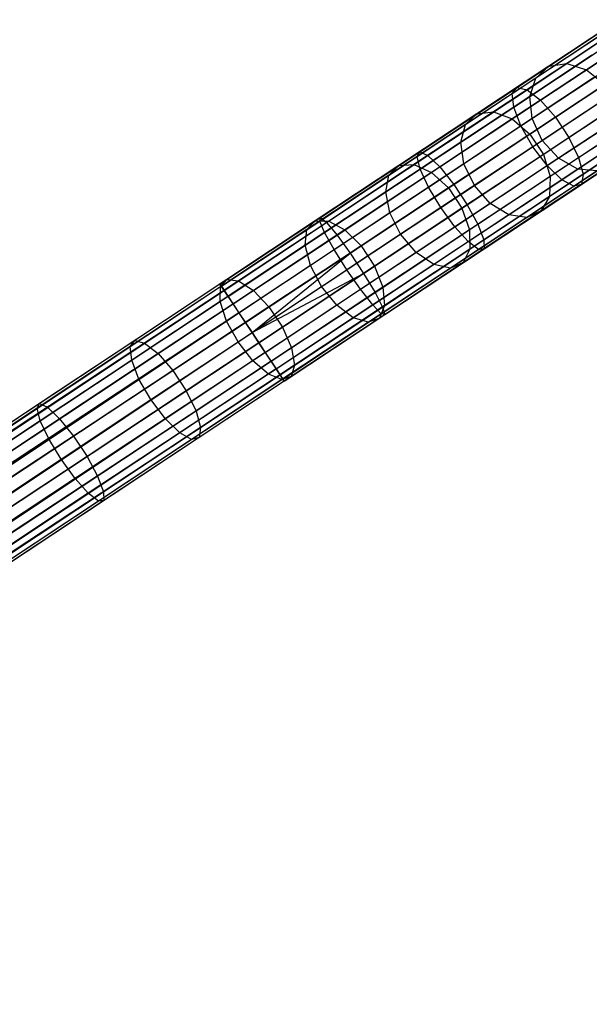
# Model space of a CAD drawing. Extents: x -189 to 189, y -189 to 189.
# Tile 560 of 591: x 136 to 146, y 82 to 98. Entities that reach past the tile are written whole.
import ezdxf

# ---------------------------------------------------------------- set-up
doc = ezdxf.new("R2010")
doc.units = 0
doc.header["$LTSCALE"] = 25.4
doc.layers.get('0').update_dxf_attribs({"linetype": 'CONTINUOUS'})

# ---------------------------------------------------------------- blocks, each defined once
blk = doc.blocks.new('CAMELEON-KENAI-C-12244_STL')
at = {"color": 0}
for p, q in [((144.979, 97.262, -10.339), (146.588, 98.328, -11.063)), ((144.979, 97.262, -10.339), (146.588, 98.328, -11.063)), ((145.15, 97.221, -9.962), (146.79, 98.308, -10.7)), ((145.15, 97.221, -9.962), (146.79, 98.308, -10.7)), ((146.627, 98.354, -151.988), (145.521, 97.621, -153.499)), ((146.627, 98.354, -151.988), (145.521, 97.621, -153.499)), ((146.956, 98.418, -152.234), (145.829, 97.671, -153.775)), ((146.956, 98.418, -152.234), (145.829, 97.671, -153.775)), ((147.312, 98.32, -152.425), (146.167, 97.561, -153.99)), ((147.312, 98.32, -152.425), (146.167, 97.561, -153.99)), ((144.899, 97.157, -10.733), (146.474, 98.2, -11.442)), ((144.899, 97.157, -10.733), (146.474, 98.2, -11.442)), ((146.381, 98.139, -151.731), (145.298, 97.421, -153.211)), ((146.381, 98.139, -151.731), (145.298, 97.421, -153.211)), ((145.382, 97.041, -9.668), (147.046, 98.144, -10.417)), ((145.382, 97.041, -9.668), (147.046, 98.144, -10.417)), ((144.923, 96.923, -11.077), (146.469, 97.948, -11.772)), ((144.923, 96.923, -11.077), (146.469, 97.948, -11.772)), ((146.26, 97.809, -151.507), (145.197, 97.105, -152.961)), ((146.26, 97.809, -151.507), (145.197, 97.105, -152.961)), ((145.634, 96.752, -9.507), (147.313, 97.864, -10.262)), ((145.634, 96.752, -9.507), (147.313, 97.864, -10.262)), ((145.521, 97.621, -153.499), (144.295, 96.809, -154.871)), ((145.521, 97.621, -153.499), (144.295, 96.809, -154.871)), ((145.829, 97.671, -153.775), (144.579, 96.842, -155.173)), ((145.829, 97.671, -153.775), (144.579, 96.842, -155.173)), ((145.047, 96.602, -11.309), (146.574, 97.614, -11.997)), ((145.047, 96.602, -11.309), (146.574, 97.614, -11.997)), ((145.298, 97.421, -153.211), (145.521, 97.621, -153.499)), ((145.298, 97.421, -153.211), (145.521, 97.621, -153.499)), ((145.521, 97.621, -153.499), (145.829, 97.671, -153.775)), ((145.521, 97.621, -153.499), (145.829, 97.671, -153.775)), ((145.829, 97.671, -153.775), (146.167, 97.561, -153.99)), ((145.829, 97.671, -153.775), (146.167, 97.561, -153.99)), ((145.298, 97.421, -153.211), (144.097, 96.625, -154.555)), ((145.298, 97.421, -153.211), (144.097, 96.625, -154.555)), ((146.167, 97.561, -153.99), (144.899, 96.721, -155.409)), ((146.167, 97.561, -153.99), (144.899, 96.721, -155.409)), ((145.197, 97.105, -152.961), (145.298, 97.421, -153.211)), ((145.197, 97.105, -152.961), (145.298, 97.421, -153.211)), ((146.287, 97.423, -151.356), (145.237, 96.728, -152.79)), ((146.287, 97.423, -151.356), (145.237, 96.728, -152.79)), ((145.864, 96.406, -9.507), (147.542, 97.518, -10.262)), ((145.864, 96.406, -9.507), (147.542, 97.518, -10.262)), ((146.167, 97.561, -153.99), (146.479, 97.312, -154.108)), ((146.167, 97.561, -153.99), (146.479, 97.312, -154.108)), ((143.318, 96.161, -9.817), (144.979, 97.262, -10.339)), ((143.318, 96.161, -9.817), (144.979, 97.262, -10.339)), ((144.899, 97.157, -10.733), (144.979, 97.262, -10.339)), ((144.899, 97.157, -10.733), (144.979, 97.262, -10.339)), ((144.979, 97.262, -10.339), (145.15, 97.221, -9.962)), ((144.979, 97.262, -10.339), (145.15, 97.221, -9.962)), ((146.479, 97.312, -154.108), (145.199, 96.464, -155.539)), ((146.479, 97.312, -154.108), (145.199, 96.464, -155.539)), ((146.77, 97.255, -12.076), (145.25, 96.248, -11.392)), ((146.77, 97.255, -12.076), (145.25, 96.248, -11.392)), ((143.272, 96.078, -10.222), (144.899, 97.157, -10.733)), ((143.272, 96.078, -10.222), (144.899, 97.157, -10.733)), ((143.456, 96.098, -9.43), (145.15, 97.221, -9.962)), ((143.456, 96.098, -9.43), (145.15, 97.221, -9.962)), ((145.197, 97.105, -152.961), (144.019, 96.324, -154.279)), ((145.197, 97.105, -152.961), (144.019, 96.324, -154.279)), ((144.923, 96.923, -11.077), (144.899, 97.157, -10.733)), ((144.923, 96.923, -11.077), (144.899, 97.157, -10.733)), ((145.15, 97.221, -9.962), (145.382, 97.041, -9.668)), ((145.15, 97.221, -9.962), (145.382, 97.041, -9.668)), ((145.237, 96.728, -152.79), (145.197, 97.105, -152.961)), ((145.237, 96.728, -152.79), (145.197, 97.105, -152.961)), ((146.031, 96.061, -9.668), (147.696, 97.164, -10.417)), ((146.031, 96.061, -9.668), (147.696, 97.164, -10.417)), ((143.325, 95.864, -10.574), (144.923, 96.923, -11.077)), ((143.325, 95.864, -10.574), (144.923, 96.923, -11.077)), ((143.662, 95.901, -9.127), (145.382, 97.041, -9.668)), ((143.662, 95.901, -9.127), (145.382, 97.041, -9.668)), ((145.047, 96.602, -11.309), (144.923, 96.923, -11.077)), ((145.047, 96.602, -11.309), (144.923, 96.923, -11.077)), ((145.382, 97.041, -9.668), (145.634, 96.752, -9.507)), ((145.382, 97.041, -9.668), (145.634, 96.752, -9.507)), ((145.41, 96.354, -152.73), (146.455, 97.047, -151.302)), ((145.41, 96.354, -152.73), (146.455, 97.047, -151.302)), ((146.708, 96.965, -154.108), (145.429, 96.117, -155.539)), ((146.708, 96.965, -154.108), (145.429, 96.117, -155.539)), ((145.496, 95.924, -11.309), (147.023, 96.935, -11.997)), ((145.496, 95.924, -11.309), (147.023, 96.935, -11.997)), ((144.295, 96.809, -154.871), (142.961, 95.925, -156.089)), ((144.295, 96.809, -154.871), (142.961, 95.925, -156.089)), ((144.579, 96.842, -155.173), (143.219, 95.941, -156.415)), ((144.579, 96.842, -155.173), (143.219, 95.941, -156.415)), ((143.901, 95.604, -8.961), (145.634, 96.752, -9.507)), ((143.901, 95.604, -8.961), (145.634, 96.752, -9.507)), ((144.097, 96.625, -154.555), (144.295, 96.809, -154.871)), ((144.097, 96.625, -154.555), (144.295, 96.809, -154.871)), ((144.295, 96.809, -154.871), (144.579, 96.842, -155.173)), ((144.295, 96.809, -154.871), (144.579, 96.842, -155.173)), ((144.579, 96.842, -155.173), (144.899, 96.721, -155.409)), ((144.579, 96.842, -155.173), (144.899, 96.721, -155.409)), ((145.634, 96.752, -9.507), (145.864, 96.406, -9.507)), ((145.634, 96.752, -9.507), (145.864, 96.406, -9.507)), ((146.736, 96.745, -151.356), (145.686, 96.049, -152.79)), ((146.736, 96.745, -151.356), (145.686, 96.049, -152.79)), ((146.107, 95.777, -9.962), (147.747, 96.864, -10.7)), ((146.107, 95.777, -9.962), (147.747, 96.864, -10.7)), ((144.097, 96.625, -154.555), (142.791, 95.76, -155.747)), ((144.097, 96.625, -154.555), (142.791, 95.76, -155.747)), ((143.47, 95.557, -10.814), (145.047, 96.602, -11.309)), ((143.47, 95.557, -10.814), (145.047, 96.602, -11.309)), ((144.899, 96.721, -155.409), (143.518, 95.806, -156.67)), ((144.899, 96.721, -155.409), (143.518, 95.806, -156.67)), ((144.019, 96.324, -154.279), (144.097, 96.625, -154.555)), ((144.019, 96.324, -154.279), (144.097, 96.625, -154.555)), ((145.237, 96.728, -152.79), (144.073, 95.956, -154.092)), ((145.237, 96.728, -152.79), (144.073, 95.956, -154.092)), ((144.899, 96.721, -155.409), (145.199, 96.464, -155.539)), ((144.899, 96.721, -155.409), (145.199, 96.464, -155.539)), ((145.25, 96.248, -11.392), (145.047, 96.602, -11.309)), ((145.25, 96.248, -11.392), (145.047, 96.602, -11.309)), ((145.41, 96.354, -152.73), (145.237, 96.728, -152.79)), ((145.41, 96.354, -152.73), (145.237, 96.728, -152.79)), ((146.817, 96.581, -153.99), (145.548, 95.741, -155.409)), ((146.817, 96.581, -153.99), (145.548, 95.741, -155.409)), ((145.744, 95.684, -11.077), (147.29, 96.709, -11.772)), ((145.744, 95.684, -11.077), (147.29, 96.709, -11.772)), ((145.95, 95.571, -10.733), (147.525, 96.615, -11.442)), ((145.95, 95.571, -10.733), (147.525, 96.615, -11.442)), ((146.078, 95.604, -10.339), (147.686, 96.67, -11.063)), ((146.078, 95.604, -10.339), (147.686, 96.67, -11.063)), ((145.199, 96.464, -155.539), (143.807, 95.542, -156.809)), ((145.199, 96.464, -155.539), (143.807, 95.542, -156.809)), ((145.199, 96.464, -155.539), (145.429, 96.117, -155.539)), ((145.199, 96.464, -155.539), (145.429, 96.117, -155.539)), ((147.081, 96.57, -151.507), (146.018, 95.866, -152.961)), ((147.081, 96.57, -151.507), (146.018, 95.866, -152.961)), ((144.019, 96.324, -154.279), (142.736, 95.474, -155.45)), ((144.019, 96.324, -154.279), (142.736, 95.474, -155.45)), ((145.25, 96.248, -11.392), (143.68, 95.208, -10.898)), ((145.25, 96.248, -11.392), (143.68, 95.208, -10.898)), ((144.073, 95.956, -154.092), (144.019, 96.324, -154.279)), ((144.073, 95.956, -154.092), (144.019, 96.324, -154.279)), ((144.13, 95.257, -8.961), (145.864, 96.406, -9.507)), ((144.13, 95.257, -8.961), (145.864, 96.406, -9.507)), ((144.251, 95.586, -154.026), (145.41, 96.354, -152.73)), ((144.251, 95.586, -154.026), (145.41, 96.354, -152.73)), ((145.496, 95.924, -11.309), (145.25, 96.248, -11.392)), ((145.496, 95.924, -11.309), (145.25, 96.248, -11.392)), ((145.686, 96.049, -152.79), (145.41, 96.354, -152.73)), ((145.686, 96.049, -152.79), (145.41, 96.354, -152.73)), ((145.864, 96.406, -9.507), (146.031, 96.061, -9.668)), ((145.864, 96.406, -9.507), (146.031, 96.061, -9.668)), ((141.609, 94.977, -9.912), (143.272, 96.078, -10.222)), ((141.609, 94.977, -9.912), (143.272, 96.078, -10.222)), ((141.62, 95.036, -9.501), (143.318, 96.161, -9.817)), ((141.62, 95.036, -9.501), (143.318, 96.161, -9.817)), ((141.725, 94.952, -9.108), (143.456, 96.098, -9.43)), ((141.725, 94.952, -9.108), (143.456, 96.098, -9.43)), ((143.272, 96.078, -10.222), (143.318, 96.161, -9.817)), ((143.272, 96.078, -10.222), (143.318, 96.161, -9.817)), ((143.325, 95.864, -10.574), (143.272, 96.078, -10.222)), ((143.325, 95.864, -10.574), (143.272, 96.078, -10.222)), ((143.318, 96.161, -9.817), (143.456, 96.098, -9.43)), ((143.318, 96.161, -9.817), (143.456, 96.098, -9.43)), ((143.456, 96.098, -9.43), (143.662, 95.901, -9.127)), ((143.456, 96.098, -9.43), (143.662, 95.901, -9.127)), ((145.429, 96.117, -155.539), (144.037, 95.195, -156.809)), ((145.429, 96.117, -155.539), (144.037, 95.195, -156.809)), ((145.429, 96.117, -155.539), (145.548, 95.741, -155.409)), ((145.429, 96.117, -155.539), (145.548, 95.741, -155.409)), ((146.786, 96.227, -153.775), (145.536, 95.399, -155.173)), ((146.786, 96.227, -153.775), (145.536, 95.399, -155.173)), ((142.961, 95.925, -156.089), (141.533, 94.978, -157.14)), ((142.961, 95.925, -156.089), (141.533, 94.978, -157.14)), ((143.219, 95.941, -156.415), (141.762, 94.976, -157.487)), ((143.219, 95.941, -156.415), (141.762, 94.976, -157.487)), ((142.791, 95.76, -155.747), (142.961, 95.925, -156.089)), ((142.791, 95.76, -155.747), (142.961, 95.925, -156.089)), ((144.073, 95.956, -154.092), (142.806, 95.117, -155.248)), ((144.073, 95.956, -154.092), (142.806, 95.117, -155.248)), ((142.961, 95.925, -156.089), (143.219, 95.941, -156.415)), ((142.961, 95.925, -156.089), (143.219, 95.941, -156.415)), ((143.219, 95.941, -156.415), (143.518, 95.806, -156.67)), ((143.219, 95.941, -156.415), (143.518, 95.806, -156.67)), ((143.919, 94.878, -10.814), (145.496, 95.924, -11.309)), ((143.919, 94.878, -10.814), (145.496, 95.924, -11.309)), ((144.251, 95.586, -154.026), (144.073, 95.956, -154.092)), ((144.251, 95.586, -154.026), (144.073, 95.956, -154.092)), ((144.311, 94.921, -9.127), (146.031, 96.061, -9.668)), ((144.311, 94.921, -9.127), (146.031, 96.061, -9.668)), ((145.686, 96.049, -152.79), (144.522, 95.278, -154.092)), ((145.686, 96.049, -152.79), (144.522, 95.278, -154.092)), ((146.62, 95.963, -153.499), (145.394, 95.151, -154.871)), ((146.62, 95.963, -153.499), (145.394, 95.151, -154.871)), ((145.744, 95.684, -11.077), (145.496, 95.924, -11.309)), ((145.744, 95.684, -11.077), (145.496, 95.924, -11.309)), ((146.018, 95.866, -152.961), (145.686, 96.049, -152.79)), ((146.018, 95.866, -152.961), (145.686, 96.049, -152.79)), ((146.031, 96.061, -9.668), (146.107, 95.777, -9.962)), ((146.031, 96.061, -9.668), (146.107, 95.777, -9.962)), ((142.791, 95.76, -155.747), (141.391, 94.832, -156.777)), ((142.791, 95.76, -155.747), (141.391, 94.832, -156.777)), ((141.693, 94.783, -10.271), (143.325, 95.864, -10.574)), ((141.693, 94.783, -10.271), (143.325, 95.864, -10.574)), ((141.905, 94.737, -8.8), (143.662, 95.901, -9.127)), ((141.905, 94.737, -8.8), (143.662, 95.901, -9.127)), ((143.518, 95.806, -156.67), (142.039, 94.826, -157.758)), ((143.518, 95.806, -156.67), (142.039, 94.826, -157.758)), ((142.736, 95.474, -155.45), (142.791, 95.76, -155.747)), ((142.736, 95.474, -155.45), (142.791, 95.76, -155.747)), ((143.47, 95.557, -10.814), (143.325, 95.864, -10.574)), ((143.47, 95.557, -10.814), (143.325, 95.864, -10.574)), ((143.518, 95.806, -156.67), (143.807, 95.542, -156.809)), ((143.518, 95.806, -156.67), (143.807, 95.542, -156.809)), ((143.662, 95.901, -9.127), (143.901, 95.604, -8.961)), ((143.662, 95.901, -9.127), (143.901, 95.604, -8.961)), ((145.548, 95.741, -155.409), (144.167, 94.826, -156.67)), ((145.548, 95.741, -155.409), (144.167, 94.826, -156.67)), ((144.413, 94.655, -9.43), (146.107, 95.777, -9.962)), ((144.413, 94.655, -9.43), (146.107, 95.777, -9.962)), ((146.018, 95.866, -152.961), (144.839, 95.085, -154.279)), ((146.018, 95.866, -152.961), (144.839, 95.085, -154.279)), ((146.349, 95.835, -153.211), (145.148, 95.04, -154.555)), ((146.349, 95.835, -153.211), (145.148, 95.04, -154.555)), ((145.548, 95.741, -155.409), (145.536, 95.399, -155.173)), ((145.548, 95.741, -155.409), (145.536, 95.399, -155.173)), ((146.349, 95.835, -153.211), (146.018, 95.866, -152.961)), ((146.349, 95.835, -153.211), (146.018, 95.866, -152.961)), ((146.107, 95.777, -9.962), (146.078, 95.604, -10.339)), ((146.107, 95.777, -9.962), (146.078, 95.604, -10.339)), ((142.129, 94.43, -8.632), (143.901, 95.604, -8.961)), ((142.129, 94.43, -8.632), (143.901, 95.604, -8.961)), ((142.99, 94.751, -155.177), (144.251, 95.586, -154.026)), ((142.99, 94.751, -155.177), (144.251, 95.586, -154.026)), ((143.901, 95.604, -8.961), (144.13, 95.257, -8.961)), ((143.901, 95.604, -8.961), (144.13, 95.257, -8.961)), ((144.146, 94.625, -10.574), (145.744, 95.684, -11.077)), ((144.146, 94.625, -10.574), (145.744, 95.684, -11.077)), ((144.522, 95.278, -154.092), (144.251, 95.586, -154.026)), ((144.522, 95.278, -154.092), (144.251, 95.586, -154.026)), ((144.322, 94.493, -10.222), (145.95, 95.571, -10.733)), ((144.322, 94.493, -10.222), (145.95, 95.571, -10.733)), ((144.416, 94.503, -9.817), (146.078, 95.604, -10.339)), ((144.416, 94.503, -9.817), (146.078, 95.604, -10.339)), ((145.95, 95.571, -10.733), (145.744, 95.684, -11.077)), ((145.95, 95.571, -10.733), (145.744, 95.684, -11.077)), ((146.078, 95.604, -10.339), (145.95, 95.571, -10.733)), ((146.078, 95.604, -10.339), (145.95, 95.571, -10.733)), ((142.736, 95.474, -155.45), (141.362, 94.564, -156.461)), ((142.736, 95.474, -155.45), (141.362, 94.564, -156.461)), ((141.858, 94.489, -10.514), (143.47, 95.557, -10.814)), ((141.858, 94.489, -10.514), (143.47, 95.557, -10.814)), ((143.807, 95.542, -156.809), (142.316, 94.554, -157.907)), ((143.807, 95.542, -156.809), (142.316, 94.554, -157.907)), ((142.806, 95.117, -155.248), (142.736, 95.474, -155.45)), ((142.806, 95.117, -155.248), (142.736, 95.474, -155.45)), ((143.68, 95.208, -10.898), (143.47, 95.557, -10.814)), ((143.68, 95.208, -10.898), (143.47, 95.557, -10.814)), ((143.807, 95.542, -156.809), (144.037, 95.195, -156.809)), ((143.807, 95.542, -156.809), (144.037, 95.195, -156.809)), ((145.536, 95.399, -155.173), (144.175, 94.497, -156.415)), ((145.536, 95.399, -155.173), (144.175, 94.497, -156.415)), ((145.536, 95.399, -155.173), (145.394, 95.151, -154.871)), ((145.536, 95.399, -155.173), (145.394, 95.151, -154.871)), ((142.359, 94.083, -8.632), (144.13, 95.257, -8.961)), ((142.359, 94.083, -8.632), (144.13, 95.257, -8.961)), ((144.522, 95.278, -154.092), (143.256, 94.439, -155.248)), ((144.522, 95.278, -154.092), (143.256, 94.439, -155.248)), ((144.13, 95.257, -8.961), (144.311, 94.921, -9.127)), ((144.13, 95.257, -8.961), (144.311, 94.921, -9.127)), ((144.839, 95.085, -154.279), (144.522, 95.278, -154.092)), ((144.839, 95.085, -154.279), (144.522, 95.278, -154.092)), ((142.806, 95.117, -155.248), (141.45, 94.218, -156.247)), ((142.806, 95.117, -155.248), (141.45, 94.218, -156.247)), ((143.68, 95.208, -10.898), (142.075, 94.145, -10.6)), ((143.68, 95.208, -10.898), (142.075, 94.145, -10.6)), ((144.037, 95.195, -156.809), (142.546, 94.207, -157.907)), ((144.037, 95.195, -156.809), (142.546, 94.207, -157.907)), ((142.99, 94.751, -155.177), (142.806, 95.117, -155.248)), ((142.99, 94.751, -155.177), (142.806, 95.117, -155.248)), ((144.839, 95.085, -154.279), (143.557, 94.235, -155.45)), ((144.839, 95.085, -154.279), (143.557, 94.235, -155.45)), ((143.919, 94.878, -10.814), (143.68, 95.208, -10.898)), ((143.919, 94.878, -10.814), (143.68, 95.208, -10.898)), ((144.037, 95.195, -156.809), (144.167, 94.826, -156.67)), ((144.037, 95.195, -156.809), (144.167, 94.826, -156.67)), ((145.394, 95.151, -154.871), (144.06, 94.267, -156.089)), ((145.394, 95.151, -154.871), (144.06, 94.267, -156.089)), ((145.148, 95.04, -154.555), (144.839, 95.085, -154.279)), ((145.148, 95.04, -154.555), (144.839, 95.085, -154.279)), ((145.394, 95.151, -154.871), (145.148, 95.04, -154.555)), ((145.394, 95.151, -154.871), (145.148, 95.04, -154.555)), ((139.905, 93.9, -9.395), (141.62, 95.036, -9.501)), ((139.905, 93.9, -9.395), (141.62, 95.036, -9.501)), ((139.929, 93.863, -9.809), (141.609, 94.977, -9.912)), ((139.929, 93.863, -9.809), (141.609, 94.977, -9.912)), ((139.976, 93.792, -9), (141.725, 94.952, -9.108)), ((139.976, 93.792, -9), (141.725, 94.952, -9.108)), ((141.533, 94.978, -157.14), (140.023, 93.978, -158.015)), ((141.533, 94.978, -157.14), (140.023, 93.978, -158.015)), ((141.762, 94.976, -157.487), (140.223, 93.956, -158.38)), ((141.762, 94.976, -157.487), (140.223, 93.956, -158.38)), ((141.391, 94.832, -156.777), (141.533, 94.978, -157.14)), ((141.391, 94.832, -156.777), (141.533, 94.978, -157.14)), ((141.533, 94.978, -157.14), (141.762, 94.976, -157.487)), ((141.533, 94.978, -157.14), (141.762, 94.976, -157.487)), ((141.609, 94.977, -9.912), (141.62, 95.036, -9.501)), ((141.609, 94.977, -9.912), (141.62, 95.036, -9.501)), ((141.693, 94.783, -10.271), (141.609, 94.977, -9.912)), ((141.693, 94.783, -10.271), (141.609, 94.977, -9.912)), ((141.62, 95.036, -9.501), (141.725, 94.952, -9.108)), ((141.62, 95.036, -9.501), (141.725, 94.952, -9.108)), ((141.725, 94.952, -9.108), (141.905, 94.737, -8.8)), ((141.725, 94.952, -9.108), (141.905, 94.737, -8.8)), ((141.762, 94.976, -157.487), (142.039, 94.826, -157.758)), ((141.762, 94.976, -157.487), (142.039, 94.826, -157.758)), ((142.555, 93.757, -8.8), (144.311, 94.921, -9.127)), ((142.555, 93.757, -8.8), (144.311, 94.921, -9.127)), ((145.148, 95.04, -154.555), (143.841, 94.174, -155.747)), ((145.148, 95.04, -154.555), (143.841, 94.174, -155.747)), ((144.311, 94.921, -9.127), (144.413, 94.655, -9.43)), ((144.311, 94.921, -9.127), (144.413, 94.655, -9.43)), ((141.391, 94.832, -156.777), (139.913, 93.853, -157.635)), ((141.391, 94.832, -156.777), (139.913, 93.853, -157.635)), ((140.044, 93.69, -10.169), (141.693, 94.783, -10.271)), ((140.044, 93.69, -10.169), (141.693, 94.783, -10.271)), ((140.13, 93.561, -8.691), (141.905, 94.737, -8.8)), ((140.13, 93.561, -8.691), (141.905, 94.737, -8.8)), ((142.039, 94.826, -157.758), (140.477, 93.791, -158.664)), ((142.039, 94.826, -157.758), (140.477, 93.791, -158.664)), ((141.362, 94.564, -156.461), (141.391, 94.832, -156.777)), ((141.362, 94.564, -156.461), (141.391, 94.832, -156.777)), ((141.64, 93.856, -156.171), (142.99, 94.751, -155.177)), ((141.64, 93.856, -156.171), (142.99, 94.751, -155.177)), ((141.858, 94.489, -10.514), (141.693, 94.783, -10.271)), ((141.858, 94.489, -10.514), (141.693, 94.783, -10.271)), ((141.905, 94.737, -8.8), (142.129, 94.43, -8.632)), ((141.905, 94.737, -8.8), (142.129, 94.43, -8.632)), ((142.039, 94.826, -157.758), (142.316, 94.554, -157.907)), ((142.039, 94.826, -157.758), (142.316, 94.554, -157.907)), ((142.308, 93.811, -10.514), (143.919, 94.878, -10.814)), ((142.308, 93.811, -10.514), (143.919, 94.878, -10.814)), ((144.167, 94.826, -156.67), (142.688, 93.846, -157.758)), ((144.167, 94.826, -156.67), (142.688, 93.846, -157.758)), ((143.256, 94.439, -155.248), (142.99, 94.751, -155.177)), ((143.256, 94.439, -155.248), (142.99, 94.751, -155.177)), ((144.146, 94.625, -10.574), (143.919, 94.878, -10.814)), ((144.146, 94.625, -10.574), (143.919, 94.878, -10.814)), ((144.167, 94.826, -156.67), (144.175, 94.497, -156.415)), ((144.167, 94.826, -156.67), (144.175, 94.497, -156.415)), ((141.362, 94.564, -156.461), (139.911, 93.602, -157.303)), ((141.362, 94.564, -156.461), (139.911, 93.602, -157.303)), ((141.45, 94.218, -156.247), (141.362, 94.564, -156.461)), ((141.45, 94.218, -156.247), (141.362, 94.564, -156.461)), ((142.514, 93.544, -10.271), (144.146, 94.625, -10.574)), ((142.514, 93.544, -10.271), (144.146, 94.625, -10.574)), ((142.682, 93.508, -9.108), (144.413, 94.655, -9.43)), ((142.682, 93.508, -9.108), (144.413, 94.655, -9.43)), ((144.322, 94.493, -10.222), (144.146, 94.625, -10.574)), ((144.322, 94.493, -10.222), (144.146, 94.625, -10.574)), ((144.413, 94.655, -9.43), (144.416, 94.503, -9.817)), ((144.413, 94.655, -9.43), (144.416, 94.503, -9.817)), ((140.23, 93.41, -10.414), (141.858, 94.489, -10.514)), ((140.23, 93.41, -10.414), (141.858, 94.489, -10.514)), ((140.339, 93.244, -8.522), (142.129, 94.43, -8.632)), ((140.339, 93.244, -8.522), (142.129, 94.43, -8.632)), ((140.454, 93.071, -8.5), (142.129, 94.43, -8.632)), ((140.454, 93.071, -8.5), (142.129, 94.43, -8.632)), ((142.316, 94.554, -157.907), (140.742, 93.51, -158.82)), ((142.316, 94.554, -157.907), (140.742, 93.51, -158.82)), ((142.075, 94.145, -10.6), (141.858, 94.489, -10.514)), ((142.075, 94.145, -10.6), (141.858, 94.489, -10.514)), ((143.256, 94.439, -155.248), (141.899, 93.54, -156.247)), ((143.256, 94.439, -155.248), (141.899, 93.54, -156.247)), ((142.129, 94.43, -8.632), (142.359, 94.083, -8.632)), ((142.129, 94.43, -8.632), (142.359, 94.083, -8.632)), ((142.316, 94.554, -157.907), (142.546, 94.207, -157.907)), ((142.316, 94.554, -157.907), (142.546, 94.207, -157.907)), ((142.66, 93.391, -9.912), (144.322, 94.493, -10.222)), ((142.66, 93.391, -9.912), (144.322, 94.493, -10.222)), ((144.175, 94.497, -156.415), (142.718, 93.532, -157.487)), ((144.175, 94.497, -156.415), (142.718, 93.532, -157.487)), ((142.719, 93.378, -9.501), (144.416, 94.503, -9.817)), ((142.719, 93.378, -9.501), (144.416, 94.503, -9.817)), ((143.557, 94.235, -155.45), (143.256, 94.439, -155.248)), ((143.557, 94.235, -155.45), (143.256, 94.439, -155.248)), ((144.175, 94.497, -156.415), (144.06, 94.267, -156.089)), ((144.175, 94.497, -156.415), (144.06, 94.267, -156.089)), ((144.416, 94.503, -9.817), (144.322, 94.493, -10.222)), ((144.416, 94.503, -9.817), (144.322, 94.493, -10.222)), ((143.557, 94.235, -155.45), (142.183, 93.325, -156.461)), ((143.557, 94.235, -155.45), (142.183, 93.325, -156.461)), ((144.06, 94.267, -156.089), (142.631, 93.32, -157.14)), ((144.06, 94.267, -156.089), (142.631, 93.32, -157.14)), ((143.841, 94.174, -155.747), (143.557, 94.235, -155.45)), ((143.841, 94.174, -155.747), (143.557, 94.235, -155.45)), ((144.06, 94.267, -156.089), (143.841, 94.174, -155.747)), ((144.06, 94.267, -156.089), (143.841, 94.174, -155.747)), ((141.45, 94.218, -156.247), (140.017, 93.269, -157.078)), ((141.45, 94.218, -156.247), (140.017, 93.269, -157.078)), ((140.454, 93.071, -10.5), (142.075, 94.145, -10.6)), ((140.454, 93.071, -10.5), (142.075, 94.145, -10.6)), ((140.454, 93.071, -8.5), (142.359, 94.083, -8.632)), ((140.454, 93.071, -8.5), (142.359, 94.083, -8.632)), ((140.569, 92.897, -8.522), (142.359, 94.083, -8.632)), ((140.569, 92.897, -8.522), (142.359, 94.083, -8.632)), ((142.546, 94.207, -157.907), (140.971, 93.164, -158.82)), ((142.546, 94.207, -157.907), (140.971, 93.164, -158.82)), ((141.64, 93.856, -156.171), (141.45, 94.218, -156.247)), ((141.64, 93.856, -156.171), (141.45, 94.218, -156.247)), ((142.308, 93.811, -10.514), (142.075, 94.145, -10.6)), ((142.308, 93.811, -10.514), (142.075, 94.145, -10.6)), ((142.359, 94.083, -8.632), (142.555, 93.757, -8.8)), ((142.359, 94.083, -8.632), (142.555, 93.757, -8.8)), ((143.841, 94.174, -155.747), (142.442, 93.247, -156.777)), ((143.841, 94.174, -155.747), (142.442, 93.247, -156.777)), ((142.546, 94.207, -157.907), (142.688, 93.846, -157.758)), ((142.546, 94.207, -157.907), (142.688, 93.846, -157.758)), ((139.905, 93.9, -9.395), (35.503, 24.72, -9.395)), ((139.905, 93.9, -9.395), (35.503, 24.72, -9.605)), ((139.905, 93.9, -9.395), (35.503, 24.72, -9.395)), ((139.905, 93.9, -9.395), (35.503, 24.72, -9.605)), ((139.905, 93.9, -9.395), (35.527, 24.684, -9.809)), ((139.905, 93.9, -9.395), (35.527, 24.684, -9.809)), ((140.023, 93.978, -158.015), (138.449, 92.935, -158.705)), ((140.023, 93.978, -158.015), (138.449, 92.935, -158.705)), ((140.223, 93.956, -158.38), (138.617, 92.892, -159.083)), ((140.223, 93.956, -158.38), (138.617, 92.892, -159.083)), ((139.976, 93.792, -9), (139.905, 93.9, -9.395)), ((139.905, 93.9, -9.395), (139.929, 93.863, -9.809)), ((139.905, 93.9, -9.395), (139.929, 93.863, -9.809)), ((139.976, 93.792, -9), (139.905, 93.9, -9.395)), ((139.913, 93.853, -157.635), (140.023, 93.978, -158.015)), ((139.913, 93.853, -157.635), (140.023, 93.978, -158.015)), ((140.023, 93.978, -158.015), (140.223, 93.956, -158.38)), ((140.023, 93.978, -158.015), (140.223, 93.956, -158.38)), ((140.223, 93.956, -158.38), (140.477, 93.791, -158.664)), ((140.223, 93.956, -158.38), (140.477, 93.791, -158.664)), ((139.976, 93.792, -9), (35.503, 24.72, -9.395)), ((139.976, 93.792, -9), (35.503, 24.72, -9.395)), ((139.929, 93.863, -9.809), (35.527, 24.684, -9.809)), ((139.929, 93.863, -9.809), (35.527, 24.684, -9.809)), ((139.976, 93.792, -9), (35.527, 24.684, -9.191)), ((139.976, 93.792, -9), (35.527, 24.684, -9.191)), ((139.929, 93.863, -9.809), (35.574, 24.613, -10)), ((139.929, 93.863, -9.809), (35.574, 24.613, -10)), ((35.574, 24.613, -9), (139.976, 93.792, -9)), ((35.574, 24.613, -9), (139.976, 93.792, -9)), ((139.929, 93.863, -9.809), (35.642, 24.511, -10.169)), ((139.929, 93.863, -9.809), (35.642, 24.511, -10.169)), ((35.642, 24.511, -8.831), (139.976, 93.792, -9)), ((35.642, 24.511, -8.831), (139.976, 93.792, -9)), ((139.913, 93.853, -157.635), (138.371, 92.831, -158.31)), ((139.913, 93.853, -157.635), (138.371, 92.831, -158.31)), ((140.477, 93.791, -158.664), (138.847, 92.711, -159.378)), ((140.477, 93.791, -158.664), (138.847, 92.711, -159.378)), ((139.911, 93.602, -157.303), (139.913, 93.853, -157.635)), ((139.911, 93.602, -157.303), (139.913, 93.853, -157.635)), ((139.929, 93.863, -9.809), (140.044, 93.69, -10.169)), ((139.929, 93.863, -9.809), (140.044, 93.69, -10.169)), ((140.13, 93.561, -8.691), (139.976, 93.792, -9)), ((140.13, 93.561, -8.691), (139.976, 93.792, -9)), ((140.214, 92.911, -156.998), (141.64, 93.856, -156.171)), ((140.214, 92.911, -156.998), (141.64, 93.856, -156.171)), ((140.477, 93.791, -158.664), (140.742, 93.51, -158.82)), ((140.477, 93.791, -158.664), (140.742, 93.51, -158.82)), ((140.679, 92.731, -10.414), (142.308, 93.811, -10.514)), ((140.679, 92.731, -10.414), (142.308, 93.811, -10.514)), ((140.779, 92.581, -8.691), (142.555, 93.757, -8.8)), ((140.779, 92.581, -8.691), (142.555, 93.757, -8.8)), ((142.688, 93.846, -157.758), (141.126, 92.811, -158.664)), ((142.688, 93.846, -157.758), (141.126, 92.811, -158.664)), ((141.899, 93.54, -156.247), (141.64, 93.856, -156.171)), ((141.899, 93.54, -156.247), (141.64, 93.856, -156.171)), ((142.514, 93.544, -10.271), (142.308, 93.811, -10.514)), ((142.514, 93.544, -10.271), (142.308, 93.811, -10.514)), ((142.555, 93.757, -8.8), (142.682, 93.508, -9.108)), ((142.555, 93.757, -8.8), (142.682, 93.508, -9.108)), ((142.688, 93.846, -157.758), (142.718, 93.532, -157.487)), ((142.688, 93.846, -157.758), (142.718, 93.532, -157.487)), ((140.044, 93.69, -10.169), (35.642, 24.511, -10.169)), ((140.044, 93.69, -10.169), (35.642, 24.511, -10.169)), ((35.642, 24.511, -8.831), (140.13, 93.561, -8.691)), ((35.642, 24.511, -8.831), (140.13, 93.561, -8.691)), ((140.044, 93.69, -10.169), (35.728, 24.381, -10.309)), ((140.044, 93.69, -10.169), (35.728, 24.381, -10.309)), ((35.728, 24.381, -8.691), (140.13, 93.561, -8.691)), ((35.728, 24.381, -8.691), (140.13, 93.561, -8.691)), ((139.911, 93.602, -157.303), (138.397, 92.599, -157.966)), ((139.911, 93.602, -157.303), (138.397, 92.599, -157.966)), ((140.017, 93.269, -157.078), (139.911, 93.602, -157.303)), ((140.017, 93.269, -157.078), (139.911, 93.602, -157.303)), ((140.044, 93.69, -10.169), (140.23, 93.41, -10.414)), ((140.044, 93.69, -10.169), (140.23, 93.41, -10.414)), ((140.339, 93.244, -8.522), (140.13, 93.561, -8.691)), ((140.339, 93.244, -8.522), (140.13, 93.561, -8.691)), ((140.23, 93.41, -10.414), (35.728, 24.381, -10.309)), ((140.23, 93.41, -10.414), (35.728, 24.381, -10.309)), ((140.23, 93.41, -10.414), (35.828, 24.231, -10.414)), ((140.23, 93.41, -10.414), (35.828, 24.231, -10.414)), ((35.938, 24.065, -10.478), (140.23, 93.41, -10.414)), ((35.938, 24.065, -10.478), (140.23, 93.41, -10.414)), ((36.053, 23.891, -10.5), (140.23, 93.41, -10.414)), ((36.053, 23.891, -10.5), (140.23, 93.41, -10.414)), ((140.742, 93.51, -158.82), (139.099, 92.422, -159.54)), ((140.742, 93.51, -158.82), (139.099, 92.422, -159.54)), ((140.23, 93.41, -10.414), (140.454, 93.071, -10.5)), ((140.23, 93.41, -10.414), (140.454, 93.071, -10.5)), ((141.899, 93.54, -156.247), (140.467, 92.591, -157.078)), ((141.899, 93.54, -156.247), (140.467, 92.591, -157.078)), ((140.742, 93.51, -158.82), (140.971, 93.164, -158.82)), ((140.742, 93.51, -158.82), (140.971, 93.164, -158.82)), ((140.865, 92.451, -10.169), (142.514, 93.544, -10.271)), ((140.865, 92.451, -10.169), (142.514, 93.544, -10.271)), ((140.933, 92.349, -9), (142.682, 93.508, -9.108)), ((140.933, 92.349, -9), (142.682, 93.508, -9.108)), ((140.98, 92.278, -9.809), (142.66, 93.391, -9.912)), ((140.98, 92.278, -9.809), (142.66, 93.391, -9.912)), ((141.004, 92.242, -9.395), (142.719, 93.378, -9.501)), ((141.004, 92.242, -9.395), (142.719, 93.378, -9.501)), ((142.718, 93.532, -157.487), (141.179, 92.512, -158.38)), ((142.718, 93.532, -157.487), (141.179, 92.512, -158.38)), ((142.183, 93.325, -156.461), (141.899, 93.54, -156.247)), ((142.183, 93.325, -156.461), (141.899, 93.54, -156.247)), ((142.66, 93.391, -9.912), (142.514, 93.544, -10.271)), ((142.66, 93.391, -9.912), (142.514, 93.544, -10.271)), ((142.718, 93.532, -157.487), (142.631, 93.32, -157.14)), ((142.718, 93.532, -157.487), (142.631, 93.32, -157.14)), ((142.719, 93.378, -9.501), (142.66, 93.391, -9.912)), ((142.719, 93.378, -9.501), (142.66, 93.391, -9.912)), ((142.682, 93.508, -9.108), (142.719, 93.378, -9.501)), ((142.682, 93.508, -9.108), (142.719, 93.378, -9.501)), ((35.728, 24.381, -8.691), (140.339, 93.244, -8.522)), ((35.728, 24.381, -8.691), (140.339, 93.244, -8.522)), ((35.828, 24.231, -8.586), (140.339, 93.244, -8.522)), ((35.828, 24.231, -8.586), (140.339, 93.244, -8.522)), ((140.339, 93.244, -8.522), (35.938, 24.065, -8.522)), ((140.339, 93.244, -8.522), (35.938, 24.065, -8.522)), ((140.017, 93.269, -157.078), (138.522, 92.278, -157.733)), ((140.017, 93.269, -157.078), (138.522, 92.278, -157.733)), ((140.214, 92.911, -156.998), (140.017, 93.269, -157.078)), ((140.214, 92.911, -156.998), (140.017, 93.269, -157.078)), ((140.454, 93.071, -8.5), (140.339, 93.244, -8.522)), ((140.454, 93.071, -8.5), (140.339, 93.244, -8.522)), ((142.183, 93.325, -156.461), (140.732, 92.363, -157.303)), ((142.183, 93.325, -156.461), (140.732, 92.363, -157.303)), ((142.442, 93.247, -156.777), (140.964, 92.267, -157.635)), ((142.442, 93.247, -156.777), (140.964, 92.267, -157.635)), ((142.631, 93.32, -157.14), (141.122, 92.32, -158.015)), ((142.631, 93.32, -157.14), (141.122, 92.32, -158.015)), ((142.442, 93.247, -156.777), (142.183, 93.325, -156.461)), ((142.442, 93.247, -156.777), (142.183, 93.325, -156.461)), ((142.631, 93.32, -157.14), (142.442, 93.247, -156.777)), ((142.631, 93.32, -157.14), (142.442, 93.247, -156.777)), ((36.053, 23.891, -8.5), (140.454, 93.071, -8.5)), ((36.053, 23.891, -8.5), (140.454, 93.071, -8.5)), ((36.053, 23.891, -10.5), (140.454, 93.071, -10.5)), ((36.053, 23.891, -10.5), (140.454, 93.071, -10.5)), ((36.167, 23.718, -10.478), (140.454, 93.071, -10.5)), ((36.167, 23.718, -10.478), (140.454, 93.071, -10.5)), ((36.277, 23.552, -10.414), (140.454, 93.071, -10.5)), ((36.277, 23.552, -10.414), (140.454, 93.071, -10.5)), ((140.971, 93.164, -158.82), (139.328, 92.075, -159.54)), ((140.971, 93.164, -158.82), (139.328, 92.075, -159.54)), ((140.454, 93.071, -10.5), (140.679, 92.731, -10.414)), ((140.569, 92.897, -8.522), (140.454, 93.071, -8.5)), ((140.569, 92.897, -8.522), (140.454, 93.071, -8.5)), ((140.454, 93.071, -10.5), (140.679, 92.731, -10.414)), ((140.971, 93.164, -158.82), (141.126, 92.811, -158.664)), ((140.971, 93.164, -158.82), (141.126, 92.811, -158.664)), ((36.167, 23.718, -8.522), (140.569, 92.897, -8.522)), ((36.167, 23.718, -8.522), (140.569, 92.897, -8.522)), ((138.449, 92.935, -158.705), (136.825, 91.858, -159.203)), ((138.449, 92.935, -158.705), (136.825, 91.858, -159.203)), ((138.617, 92.892, -159.083), (136.961, 91.795, -159.591)), ((138.617, 92.892, -159.083), (136.961, 91.795, -159.591)), ((138.371, 92.831, -158.31), (138.449, 92.935, -158.705)), ((138.371, 92.831, -158.31), (138.449, 92.935, -158.705)), ((138.449, 92.935, -158.705), (138.617, 92.892, -159.083)), ((138.449, 92.935, -158.705), (138.617, 92.892, -159.083)), ((138.617, 92.892, -159.083), (138.847, 92.711, -159.378)), ((138.617, 92.892, -159.083), (138.847, 92.711, -159.378)), ((138.726, 91.925, -157.65), (140.214, 92.911, -156.998)), ((138.726, 91.925, -157.65), (140.214, 92.911, -156.998)), ((140.467, 92.591, -157.078), (140.214, 92.911, -156.998)), ((140.467, 92.591, -157.078), (140.214, 92.911, -156.998)), ((140.779, 92.581, -8.691), (140.569, 92.897, -8.522)), ((140.779, 92.581, -8.691), (140.569, 92.897, -8.522)), ((140.679, 92.731, -10.414), (36.277, 23.552, -10.414)), ((140.679, 92.731, -10.414), (36.277, 23.552, -10.414)), ((140.679, 92.731, -10.414), (36.377, 23.401, -10.309)), ((140.679, 92.731, -10.414), (36.377, 23.401, -10.309)), ((140.679, 92.731, -10.414), (36.463, 23.272, -10.169)), ((140.679, 92.731, -10.414), (36.463, 23.272, -10.169)), ((138.371, 92.831, -158.31), (136.78, 91.777, -158.798)), ((138.371, 92.831, -158.31), (136.78, 91.777, -158.798)), ((138.847, 92.711, -159.378), (137.166, 91.597, -159.894)), ((138.847, 92.711, -159.378), (137.166, 91.597, -159.894)), ((138.397, 92.599, -157.966), (138.371, 92.831, -158.31)), ((138.397, 92.599, -157.966), (138.371, 92.831, -158.31)), ((138.847, 92.711, -159.378), (139.099, 92.422, -159.54)), ((138.847, 92.711, -159.378), (139.099, 92.422, -159.54)), ((141.126, 92.811, -158.664), (139.496, 91.731, -159.378)), ((141.126, 92.811, -158.664), (139.496, 91.731, -159.378)), ((140.679, 92.731, -10.414), (140.865, 92.451, -10.169)), ((140.679, 92.731, -10.414), (140.865, 92.451, -10.169)), ((141.126, 92.811, -158.664), (141.179, 92.512, -158.38)), ((141.126, 92.811, -158.664), (141.179, 92.512, -158.38)), ((36.167, 23.718, -8.522), (140.779, 92.581, -8.691)), ((36.167, 23.718, -8.522), (140.779, 92.581, -8.691)), ((36.277, 23.552, -8.586), (140.779, 92.581, -8.691)), ((36.277, 23.552, -8.586), (140.779, 92.581, -8.691)), ((140.779, 92.581, -8.691), (36.377, 23.401, -8.691)), ((140.779, 92.581, -8.691), (36.377, 23.401, -8.691)), ((138.397, 92.599, -157.966), (136.835, 91.564, -158.445)), ((138.397, 92.599, -157.966), (136.835, 91.564, -158.445)), ((138.522, 92.278, -157.733), (138.397, 92.599, -157.966)), ((138.522, 92.278, -157.733), (138.397, 92.599, -157.966)), ((140.467, 92.591, -157.078), (138.972, 91.6, -157.733)), ((140.467, 92.591, -157.078), (138.972, 91.6, -157.733)), ((140.732, 92.363, -157.303), (140.467, 92.591, -157.078)), ((140.732, 92.363, -157.303), (140.467, 92.591, -157.078)), ((140.933, 92.349, -9), (140.779, 92.581, -8.691)), ((140.933, 92.349, -9), (140.779, 92.581, -8.691)), ((140.865, 92.451, -10.169), (36.463, 23.272, -10.169)), ((140.865, 92.451, -10.169), (36.463, 23.272, -10.169)), ((140.865, 92.451, -10.169), (36.531, 23.17, -10)), ((140.865, 92.451, -10.169), (36.531, 23.17, -10)), ((140.865, 92.451, -10.169), (36.578, 23.099, -9.809)), ((140.865, 92.451, -10.169), (36.578, 23.099, -9.809)), ((139.099, 92.422, -159.54), (137.404, 91.299, -160.059)), ((139.099, 92.422, -159.54), (137.404, 91.299, -160.059)), ((139.099, 92.422, -159.54), (139.328, 92.075, -159.54)), ((139.099, 92.422, -159.54), (139.328, 92.075, -159.54)), ((141.179, 92.512, -158.38), (139.574, 91.448, -159.083)), ((141.179, 92.512, -158.38), (139.574, 91.448, -159.083)), ((140.865, 92.451, -10.169), (140.98, 92.278, -9.809)), ((140.865, 92.451, -10.169), (140.98, 92.278, -9.809)), ((141.179, 92.512, -158.38), (141.122, 92.32, -158.015)), ((141.179, 92.512, -158.38), (141.122, 92.32, -158.015)), ((36.377, 23.401, -8.691), (140.933, 92.349, -9)), ((36.377, 23.401, -8.691), (140.933, 92.349, -9)), ((36.463, 23.272, -8.831), (140.933, 92.349, -9)), ((36.463, 23.272, -8.831), (140.933, 92.349, -9)), ((140.933, 92.349, -9), (36.531, 23.17, -9)), ((140.933, 92.349, -9), (36.531, 23.17, -9)), ((140.933, 92.349, -9), (36.578, 23.099, -9.191)), ((140.933, 92.349, -9), (36.578, 23.099, -9.191)), ((140.98, 92.278, -9.809), (36.578, 23.099, -9.809)), ((140.98, 92.278, -9.809), (36.578, 23.099, -9.809)), ((141.004, 92.242, -9.395), (36.578, 23.099, -9.191)), ((141.004, 92.242, -9.395), (36.578, 23.099, -9.191)), ((140.98, 92.278, -9.809), (36.602, 23.062, -9.605)), ((140.98, 92.278, -9.809), (36.602, 23.062, -9.395)), ((140.98, 92.278, -9.809), (36.602, 23.062, -9.605)), ((140.98, 92.278, -9.809), (36.602, 23.062, -9.395)), ((141.004, 92.242, -9.395), (36.602, 23.062, -9.395)), ((141.004, 92.242, -9.395), (36.602, 23.062, -9.395)), ((138.522, 92.278, -157.733), (136.981, 91.257, -158.206)), ((138.522, 92.278, -157.733), (136.981, 91.257, -158.206)), ((138.726, 91.925, -157.65), (138.522, 92.278, -157.733)), ((138.726, 91.925, -157.65), (138.522, 92.278, -157.733)), ((140.732, 92.363, -157.303), (139.218, 91.36, -157.966)), ((140.732, 92.363, -157.303), (139.218, 91.36, -157.966)), ((140.964, 92.267, -157.635), (139.421, 91.245, -158.31)), ((140.964, 92.267, -157.635), (139.421, 91.245, -158.31)), ((141.122, 92.32, -158.015), (139.547, 91.277, -158.705)), ((141.122, 92.32, -158.015), (139.547, 91.277, -158.705)), ((140.964, 92.267, -157.635), (140.732, 92.363, -157.303)), ((140.964, 92.267, -157.635), (140.732, 92.363, -157.303)), ((141.004, 92.242, -9.395), (140.933, 92.349, -9)), ((141.004, 92.242, -9.395), (140.933, 92.349, -9)), ((141.122, 92.32, -158.015), (140.964, 92.267, -157.635)), ((141.122, 92.32, -158.015), (140.964, 92.267, -157.635)), ((140.98, 92.278, -9.809), (141.004, 92.242, -9.395)), ((140.98, 92.278, -9.809), (141.004, 92.242, -9.395)), ((139.328, 92.075, -159.54), (137.634, 90.952, -160.059)), ((139.328, 92.075, -159.54), (137.634, 90.952, -160.059)), ((139.328, 92.075, -159.54), (139.496, 91.731, -159.378)), ((139.328, 92.075, -159.54), (139.496, 91.731, -159.378)), ((137.191, 90.908, -158.121), (138.726, 91.925, -157.65)), ((137.191, 90.908, -158.121), (138.726, 91.925, -157.65)), ((138.972, 91.6, -157.733), (138.726, 91.925, -157.65)), ((138.972, 91.6, -157.733), (138.726, 91.925, -157.65)), ((136.78, 91.777, -158.798), (135.157, 90.701, -159.092)), ((136.78, 91.777, -158.798), (135.157, 90.701, -159.092)), ((136.825, 91.858, -159.203), (135.167, 90.76, -159.504)), ((136.825, 91.858, -159.203), (135.167, 90.76, -159.504)), ((136.961, 91.795, -159.591), (135.271, 90.675, -159.897)), ((136.961, 91.795, -159.591), (135.271, 90.675, -159.897)), ((136.78, 91.777, -158.798), (136.825, 91.858, -159.203)), ((136.78, 91.777, -158.798), (136.825, 91.858, -159.203)), ((136.835, 91.564, -158.445), (136.78, 91.777, -158.798)), ((136.835, 91.564, -158.445), (136.78, 91.777, -158.798)), ((136.825, 91.858, -159.203), (136.961, 91.795, -159.591)), ((136.825, 91.858, -159.203), (136.961, 91.795, -159.591)), ((136.961, 91.795, -159.591), (137.166, 91.597, -159.894)), ((136.961, 91.795, -159.591), (137.166, 91.597, -159.894)), ((139.496, 91.731, -159.378), (137.815, 90.617, -159.894)), ((139.496, 91.731, -159.378), (137.815, 90.617, -159.894)), ((139.496, 91.731, -159.378), (139.574, 91.448, -159.083)), ((139.496, 91.731, -159.378), (139.574, 91.448, -159.083)), ((136.835, 91.564, -158.445), (135.242, 90.508, -158.734)), ((136.835, 91.564, -158.445), (135.242, 90.508, -158.734)), ((137.166, 91.597, -159.894), (135.45, 90.46, -160.205)), ((137.166, 91.597, -159.894), (135.45, 90.46, -160.205)), ((136.981, 91.257, -158.206), (136.835, 91.564, -158.445)), ((136.981, 91.257, -158.206), (136.835, 91.564, -158.445)), ((137.166, 91.597, -159.894), (137.404, 91.299, -160.059)), ((137.166, 91.597, -159.894), (137.404, 91.299, -160.059)), ((138.972, 91.6, -157.733), (137.43, 90.579, -158.206)), ((138.972, 91.6, -157.733), (137.43, 90.579, -158.206)), ((139.218, 91.36, -157.966), (138.972, 91.6, -157.733)), ((139.218, 91.36, -157.966), (138.972, 91.6, -157.733)), ((139.218, 91.36, -157.966), (137.656, 90.325, -158.445)), ((139.218, 91.36, -157.966), (137.656, 90.325, -158.445)), ((139.574, 91.448, -159.083), (137.918, 90.351, -159.591)), ((139.574, 91.448, -159.083), (137.918, 90.351, -159.591)), ((139.421, 91.245, -158.31), (139.218, 91.36, -157.966)), ((139.421, 91.245, -158.31), (139.218, 91.36, -157.966)), ((139.574, 91.448, -159.083), (139.547, 91.277, -158.705)), ((139.574, 91.448, -159.083), (139.547, 91.277, -158.705)), ((136.981, 91.257, -158.206), (135.407, 90.214, -158.491)), ((136.981, 91.257, -158.206), (135.407, 90.214, -158.491)), ((137.404, 91.299, -160.059), (135.674, 90.153, -160.373)), ((137.404, 91.299, -160.059), (135.674, 90.153, -160.373)), ((137.191, 90.908, -158.121), (136.981, 91.257, -158.206)), ((137.191, 90.908, -158.121), (136.981, 91.257, -158.206)), ((137.404, 91.299, -160.059), (137.634, 90.952, -160.059)), ((137.404, 91.299, -160.059), (137.634, 90.952, -160.059)), ((139.421, 91.245, -158.31), (137.831, 90.191, -158.798)), ((139.421, 91.245, -158.31), (137.831, 90.191, -158.798)), ((139.547, 91.277, -158.705), (137.923, 90.2, -159.203)), ((139.547, 91.277, -158.705), (137.923, 90.2, -159.203)), ((139.547, 91.277, -158.705), (139.421, 91.245, -158.31)), ((139.547, 91.277, -158.705), (139.421, 91.245, -158.31)), ((135.624, 89.87, -158.405), (137.191, 90.908, -158.121)), ((135.624, 89.87, -158.405), (137.191, 90.908, -158.121)), ((137.634, 90.952, -160.059), (135.904, 89.806, -160.373)), ((137.634, 90.952, -160.059), (135.904, 89.806, -160.373)), ((137.43, 90.579, -158.206), (137.191, 90.908, -158.121)), ((137.43, 90.579, -158.206), (137.191, 90.908, -158.121)), ((137.634, 90.952, -160.059), (137.815, 90.617, -159.894)), ((137.634, 90.952, -160.059), (137.815, 90.617, -159.894)), ((137.43, 90.579, -158.206), (135.856, 89.536, -158.491)), ((137.43, 90.579, -158.206), (135.856, 89.536, -158.491)), ((137.815, 90.617, -159.894), (136.1, 89.48, -160.205)), ((137.815, 90.617, -159.894), (136.1, 89.48, -160.205)), ((137.656, 90.325, -158.445), (137.43, 90.579, -158.206)), ((137.656, 90.325, -158.445), (137.43, 90.579, -158.206)), ((137.815, 90.617, -159.894), (137.918, 90.351, -159.591)), ((137.815, 90.617, -159.894), (137.918, 90.351, -159.591)), ((137.918, 90.351, -159.591), (136.228, 89.231, -159.897)), ((137.918, 90.351, -159.591), (136.228, 89.231, -159.897)), ((137.918, 90.351, -159.591), (137.923, 90.2, -159.203)), ((137.918, 90.351, -159.591), (137.923, 90.2, -159.203)), ((137.656, 90.325, -158.445), (136.063, 89.269, -158.734)), ((137.656, 90.325, -158.445), (136.063, 89.269, -158.734)), ((137.831, 90.191, -158.798), (136.207, 89.116, -159.092)), ((137.831, 90.191, -158.798), (136.207, 89.116, -159.092)), ((137.923, 90.2, -159.203), (136.266, 89.102, -159.504)), ((137.923, 90.2, -159.203), (136.266, 89.102, -159.504)), ((137.831, 90.191, -158.798), (137.656, 90.325, -158.445)), ((137.831, 90.191, -158.798), (137.656, 90.325, -158.445)), ((137.923, 90.2, -159.203), (137.831, 90.191, -158.798)), ((137.923, 90.2, -159.203), (137.831, 90.191, -158.798))]:
    blk.add_line(p, q, dxfattribs=at)

msp = doc.modelspace()

# ---------------------------------------------------------------- block references
at = {"color": 0}
msp.add_blockref('CAMELEON-KENAI-C-12244_STL', (0, 0), dxfattribs=at)

doc.saveas('drawing.dxf')
